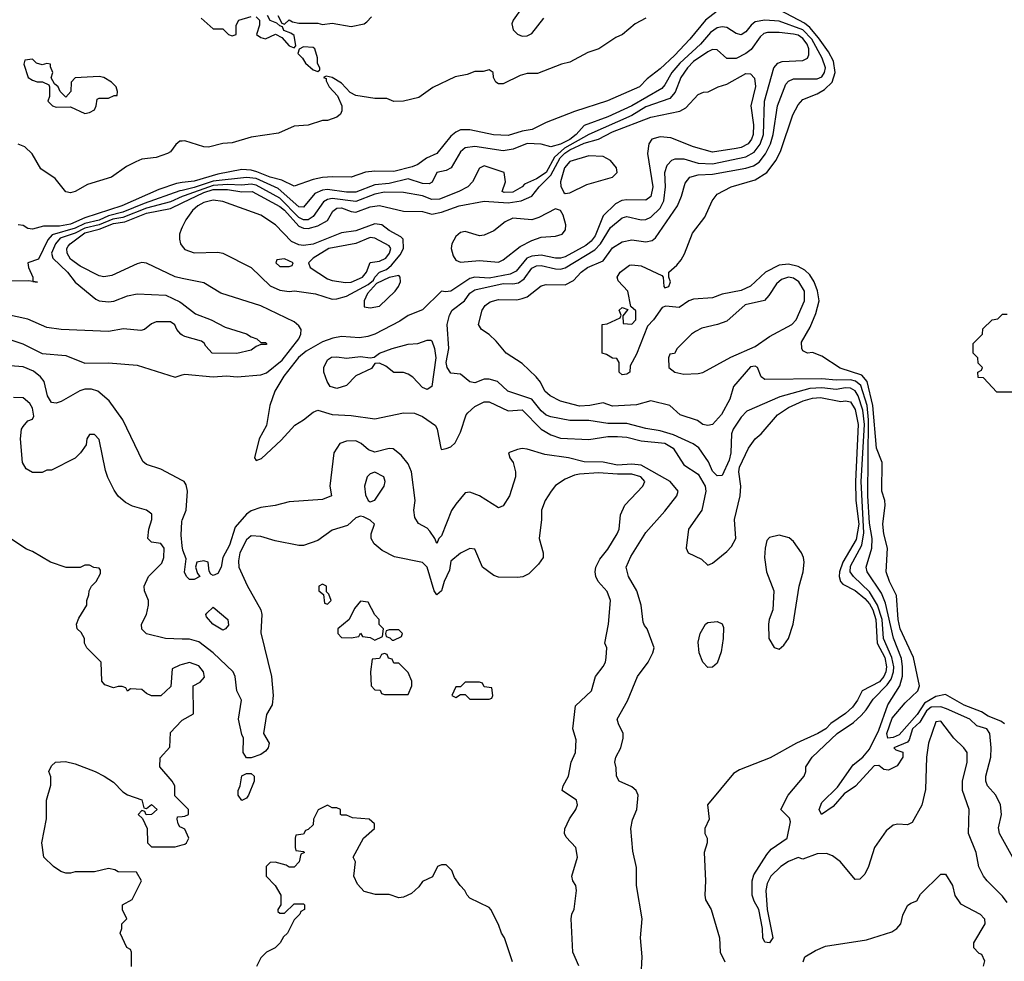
# Model space of a CAD drawing. Header units: inches. Extents: x 2348352 to 2479776, y 460422 to 613655.
# Tile 573 of 590: x 2439316 to 2443457, y 601552 to 605512. Entities that reach past the tile are written whole.
import ezdxf

# ---------------------------------------------------------------- set-up
doc = ezdxf.new("R2010")
doc.units = ezdxf.units.IN
doc.header["$MEASUREMENT"] = 0
doc.layers.add('C4630', color=7, linetype='Continuous')
doc.layers.add('C4640', color=7, linetype='Continuous')

msp = doc.modelspace()

# ---------------------------------------------------------------- linework, layer by layer
at = {"layer": 'C4630', "color": 4}
for points, elevation in [([(2439370, 605346), (2439338, 605342), (2439334, 605326), (2439352, 605270), (2439370, 605258), (2439390, 605251.3), (2439411.3, 605251.3), (2439438, 605238), (2439442, 605230), (2439442, 605190), (2439434, 605170), (2439454, 605150), (2439470, 605144.7), (2439530, 605146), (2439590, 605118), (2439610, 605122), (2439630, 605134), (2439638, 605150), (2439642, 605178), (2439650, 605182), (2439690, 605182), (2439714, 605194), (2439726, 605194), (2439728, 605210), (2439722, 605230), (2439702, 605250), (2439670, 605269), (2439650, 605273.2), (2439550, 605268), (2439532, 605250), (2439531.3, 605210), (2439510, 605186), (2439486, 605210), (2439478, 605230), (2439462, 605242), (2439448, 605268), (2439455.3, 605290), (2439446, 605314), (2439446, 605326), (2439430, 605328), (2439410, 605322), (2439386, 605330)], 36), ([(2439371.1, 604411.5), (2439371.1, 604411.1), (2439390.9, 604409.1)], 48)]:
    msp.add_lwpolyline(points, close=True, dxfattribs=dict(at, elevation=elevation))
for points, elevation in [([(2440000, 605001.9), (2439990, 605001.2), (2439972.7, 604987.3), (2439950, 604956), (2439938, 604950), (2439890, 604933.2), (2439830, 604925.2), (2439804.9, 604915.1), (2439764.9, 604895.1), (2439702, 604850), (2439601.4, 604818.6), (2439550, 604789.3), (2439530, 604784), (2439510, 604788.7), (2439464.7, 604844.7), (2439405.6, 604885.6), (2439368.4, 604948.4), (2439338, 604978), (2439310, 604988.7)], 36), ([(2440000, 604827), (2439976.1, 604823.9), (2439901.1, 604798.9), (2439745.5, 604730), (2439590, 604679.5), (2439530, 604652.2), (2439484.1, 604644.1), (2439416, 604644), (2439370, 604631.6), (2439350, 604634.5), (2439330, 604646.6), (2439310, 604649.2)], 44), ([(2440000, 604794.6), (2439990, 604792.2), (2439840, 604740), (2439750, 604702.6), (2439690, 604687.9), (2439650, 604669.9), (2439590, 604655.3), (2439550, 604635.7), (2439452.9, 604607.1), (2439434, 604586), (2439394.5, 604505.5), (2439350.7, 604489.3), (2439352.4, 604470), (2439371.1, 604428.9), (2439371.1, 604411.5)], 48), ([(2440000, 604768.1), (2439950, 604745.7), (2439850, 604720.4), (2439750, 604679.9), (2439707.1, 604672.9), (2439650, 604649.4), (2439590, 604636), (2439550, 604614.6), (2439486.9, 604593.1), (2439466.2, 604570), (2439449.2, 604530), (2439454.9, 604510), (2439517.1, 604450), (2439549, 604409), (2439636.7, 604336.7), (2439650.5, 604330.5), (2439690, 604325.5), (2439712.1, 604327.9), (2439770, 604350.7), (2439810, 604358.8), (2439930, 604354), (2439990, 604326), (2440000, 604318.4)], 52), ([(2440000, 604424.1), (2439970.2, 604430.2), (2439850, 604487.7), (2439830, 604490.5), (2439810, 604485.5), (2439704.2, 604435.8), (2439670, 604430.4), (2439650, 604434.4), (2439570, 604475.6), (2439530, 604505.3), (2439515.3, 604530), (2439514.4, 604550), (2439520.3, 604559.7), (2439528, 604570), (2439590, 604615.3), (2439650, 604630.8), (2439710, 604654.7), (2439758.2, 604661.8), (2439850, 604698.1), (2439950, 604717.7), (2440000, 604741.8)], 56), ([(2440000, 604640.4), (2439994.9, 604630), (2439988.4, 604610), (2439988.4, 604590), (2439992.7, 604570), (2440000, 604559.8)], 64), ([(2439371.1, 604411.5), (2439353.6, 604413.6), (2439252.9, 604412.9)], 48), ([(2440000, 604186), (2439994, 604190), (2439977.2, 604210), (2439969.2, 604229.2), (2439950, 604242), (2439890, 604241.2), (2439870, 604232.7), (2439841, 604210), (2439825.6, 604205.6), (2439752.3, 604212.3), (2439690, 604201.2), (2439490, 604209.2), (2439430, 604217.2), (2439350, 604253.2), (2439170, 604292.3)], 52), ([(2439230, 604181.7), (2439328.6, 604148.6), (2439410, 604108.3), (2439510, 604099.7), (2439590, 604068.3), (2439689.5, 604069.5), (2439810, 604059.5), (2439970, 604009), (2440000, 604018.2)], 56), ([(2440000, 603574.2), (2439910, 603621.2), (2439850, 603642), (2439833.6, 603653.6), (2439749.2, 603830), (2439692.7, 603910), (2439644, 603950), (2439618.3, 603958.3), (2439590, 603958.4), (2439568.5, 603951.5), (2439490, 603906), (2439470, 603899.3), (2439450, 603902.7), (2439432.3, 603930), (2439418.9, 603990), (2439403.5, 604010), (2439374.1, 604034.1), (2439330, 604052.9), (2439239.4, 604059.4)], 64), ([(2440000, 602907.5), (2439929.6, 602909.6), (2439849.4, 602929.4), (2439829.3, 602949.3), (2439829, 602970), (2439849.2, 603010), (2439857.2, 603050), (2439857.2, 603070), (2439841.2, 603110), (2439839.3, 603130), (2439857.2, 603170), (2439913.4, 603226.6), (2439922.7, 603250), (2439924, 603290), (2439910, 603308.7), (2439870, 603315.3), (2439855.3, 603330), (2439859.5, 603370), (2439872, 603410), (2439871.9, 603431.9), (2439850, 603449.2), (2439790, 603466), (2439761.5, 603481.5), (2439730, 603508.7), (2439712.9, 603532.9), (2439686.3, 603586.3), (2439676.5, 603616.5), (2439650, 603746), (2439630, 603768), (2439610, 603768), (2439598, 603750), (2439595.3, 603724.7), (2439571.3, 603690), (2439550, 603668.7), (2439450, 603618), (2439430, 603618), (2439410, 603608), (2439370, 603608), (2439343.1, 603623.1), (2439328, 603650), (2439319, 603750), (2439324, 603790), (2439330, 603802), (2439350, 603824.7), (2439370, 603832), (2439375.1, 603844.9), (2439370, 603878), (2439358.6, 603898.6), (2439330, 603922), (2439290, 603924)], 68), ([(2440000, 603299.1), (2439995.2, 603344.8), (2439998, 603402), (2440000, 603407.3)], 64), ([(2440000, 602800.7), (2439990, 602798), (2439958, 602782), (2439951.6, 602708.4), (2439910, 602668), (2439870, 602668), (2439850, 602678), (2439830, 602695.3), (2439782, 602698), (2439770, 602688.7), (2439762, 602702), (2439747.3, 602707.3), (2439730, 602708), (2439710, 602702), (2439674.6, 602714.6), (2439662, 602730), (2439658, 602810), (2439598, 602870), (2439588, 602890), (2439588, 602910), (2439574.6, 602934.6), (2439558, 602950), (2439555.3, 602970), (2439564.7, 602995.3), (2439598, 603050), (2439598, 603070), (2439607.3, 603092.7), (2439608, 603110), (2439618, 603130), (2439638, 603150), (2439656.4, 603183.6), (2439656.4, 603196.4), (2439650, 603206), (2439628.4, 603208.4), (2439610, 603218), (2439590, 603218), (2439570, 603208), (2439511.6, 603208.4), (2439446, 603230), (2439370, 603275.3), (2439344.7, 603284.7), (2439210, 603374)], 72), ([(2440000, 602216.4), (2439968.4, 602248.4), (2439968, 602290), (2439958, 602310), (2439906, 602370), (2439907.3, 602407.3), (2439947.3, 602452.7), (2439950, 602514), (2439996.4, 602563.6), (2440000, 602565.7)], 72), ([(2439786, 601530), (2439786, 601590), (2439782, 601602), (2439766, 601610), (2439738, 601670), (2439746, 601690), (2439746, 601710), (2439766, 601730), (2439748.4, 601768.4), (2439748, 601790), (2439788.4, 601811.6), (2439828, 601890), (2439807.3, 601927.3), (2439730, 601928), (2439716.4, 601936.4), (2439690, 601942), (2439630, 601928.7), (2439550, 601928.7), (2439530, 601922), (2439510, 601922), (2439489.1, 601929.1), (2439458, 601950), (2439418, 601990), (2439409, 602050), (2439428.4, 602151.6), (2439428.7, 602230), (2439447.3, 602292.7), (2439447.3, 602327.3), (2439438, 602350), (2439450, 602374), (2439466, 602390), (2439508.4, 602391.6), (2439550, 602382), (2439634, 602350), (2439670.9, 602330.9), (2439710, 602304.7), (2439750, 602264.7), (2439770, 602252), (2439830, 602231.3), (2439838, 602198), (2439850, 602194), (2439870, 602211.3), (2439894, 602190), (2439870, 602168.7), (2439847.3, 602167.3), (2439842, 602182), (2439830, 602186), (2439814, 602170), (2439832.7, 602152.7), (2439852, 602110), (2439854, 602050), (2439870, 602034), (2439970, 602034), (2440000, 602042)], 72), ([(2440000, 602113), (2439990, 602118), (2439982, 602130), (2439978, 602150), (2439980.4, 602159.6), (2440000, 602161.2)], 72)]:
    msp.add_lwpolyline(points, dxfattribs=dict(at, elevation=elevation))
at = {"layer": 'C4640', "color": 4}
for points, elevation in [([(2442250, 605548), (2442200.3, 605510), (2442134, 605430), (2442070, 605362.4), (2442010, 605305.1), (2441955.8, 605264.2), (2441922.8, 605230), (2441788.7, 605171.3), (2441650, 605126), (2441530, 605080.7), (2441471, 605050), (2441430, 605043.1), (2441370, 605024.7), (2441308.3, 605028.3), (2441210, 605049.7), (2441170, 605049.6), (2441150, 605039.6), (2441130, 605022), (2441070.3, 604949.7), (2441026.8, 604930), (2440990, 604903.7), (2440966.9, 604893.1), (2440890, 604873.3), (2440810, 604875.1), (2440770, 604871.5), (2440710, 604849.5), (2440631.7, 604851.7), (2440590, 604848.2), (2440550, 604840.5), (2440470, 604812.7), (2440418, 604838), (2440369.4, 604850), (2440312.8, 604872.8), (2440290, 604879.4), (2440250, 604882.2), (2440150, 604862.9), (2440050, 604833.6), (2440000, 604827)], 44), ([(2441430, 605564), (2441391.3, 605510), (2441385.4, 605494.6), (2441391.3, 605470), (2441410, 605451.3), (2441430, 605442.8), (2441450, 605444), (2441470, 605454), (2441520.7, 605519.3)], 36), ([(2443458, 602550), (2443442.6, 602562.6), (2443390, 602582.7), (2443361, 602601), (2443289.1, 602629.1), (2443210, 602674.5), (2443170, 602665.3), (2443122.3, 602637.7), (2443090.5, 602589.5), (2443015.3, 602504.7), (2442990, 602492.7), (2442967, 602490), (2442963.1, 602510), (2442985.3, 602574.7), (2443040.5, 602639.5), (2443093.6, 602690), (2443100.7, 602710), (2443075.1, 602830), (2443019.8, 602950), (2443010.9, 602990), (2443003.9, 603090), (2442974.3, 603150), (2442961.1, 603190), (2442966.6, 603290), (2442950.8, 603350), (2442946, 603390), (2442956.9, 603470), (2442955.1, 603490), (2442942, 603530), (2442943.6, 603650), (2442919.8, 603710), (2442904.3, 603890), (2442880.7, 603990), (2442857.7, 604017.7), (2442767.2, 604047.2), (2442690, 604097.2), (2442650, 604112), (2442630, 604109.2), (2442610, 604119), (2442605.1, 604130), (2442603.9, 604156.1), (2442641, 604219), (2442664, 604276), (2442678, 604330), (2442672.1, 604372.1), (2442658, 604410), (2442639.6, 604439.6), (2442618.8, 604458.8), (2442590, 604474.7), (2442550, 604483.5), (2442510, 604479.7), (2442453.4, 604450), (2442390, 604392.3), (2442350, 604374), (2442270, 604358), (2442230, 604342), (2442150, 604337.2), (2442130.6, 604329.4), (2442090, 604302), (2442033, 604307), (2442018, 604302), (2441982, 604250), (2441956.7, 604223.3), (2441910, 604106), (2441883.6, 604056.4), (2441882, 604030), (2441870, 604022), (2441850, 604018), (2441838, 604030), (2441838, 604070), (2441828, 604088), (2441810, 604088.7), (2441784.7, 604104.7), (2441766, 604110), (2441766, 604230), (2441787.3, 604232.7), (2441842, 604258), (2441846, 604270), (2441838, 604290), (2441850, 604302), (2441874, 604294), (2441852.7, 604267.3), (2441854, 604234), (2441890, 604232), (2441908, 604250), (2441907.3, 604287.3), (2441886, 604306), (2441874, 604370), (2441833.6, 604413.6), (2441829, 604430), (2441842, 604450), (2441880.7, 604479.3), (2441890, 604482), (2441930, 604477.1), (2442016.9, 604436.9), (2442022, 604430), (2442024.7, 604390), (2442030, 604384.7), (2442046, 604390), (2442054, 604410), (2442046, 604430), (2442046, 604450), (2442080.4, 604479.6), (2442098, 604502), (2442112.5, 604527.5), (2442145.6, 604614.4), (2442197.5, 604682.5), (2442229.2, 604750), (2442250, 604778), (2442308.7, 604810), (2442410, 604839.5), (2442458.4, 604870), (2442497.8, 604922.2), (2442518, 604962), (2442568.2, 605111.8), (2442590, 605154.8), (2442610, 605177.3), (2442670, 605201.3), (2442701, 605219), (2442732.8, 605250), (2442745.6, 605290), (2442738.3, 605338.3), (2442717.3, 605377.3), (2442676.2, 605436.2), (2442639.5, 605479.5), (2442617.4, 605497.4), (2442512.6, 605552.6)], 44), ([(2441950, 605519), (2441904.9, 605495.1), (2441851.3, 605450), (2441823, 605437), (2441751.3, 605390), (2441705.8, 605374.2), (2441630, 605333.2), (2441594.4, 605325.6), (2441493.4, 605286.6), (2441450, 605286.6), (2441421.6, 605278.4), (2441350, 605242), (2441330, 605242), (2441318, 605250), (2441308.7, 605270), (2441308, 605290), (2441290, 605302), (2441265.4, 605294.6), (2441230, 605294), (2441198.5, 605281.5), (2441148.3, 605271.7), (2441053.4, 605226.6), (2440995.2, 605184.8), (2440930, 605169.2), (2440890, 605169), (2440860.4, 605180.4), (2440810, 605181.2), (2440730, 605194), (2440705.6, 605205.6), (2440670, 605245.2), (2440630, 605268.7), (2440604.7, 605275.3), (2440594, 605270), (2440604.7, 605264.7), (2440604.7, 605255.3), (2440617.3, 605230), (2440652.7, 605192.7), (2440670.8, 605150), (2440670.9, 605129.1), (2440665.4, 605114.6), (2440650, 605102), (2440610, 605089), (2440590, 605089), (2440530, 605069), (2440470, 605065.2), (2440405.2, 605034.8), (2440290, 605018), (2440210, 604994.5), (2440170, 604992.3), (2440110, 604976), (2440090, 604977.2), (2440010, 605002.7), (2440000, 605001.9)], 36), ([(2443514, 601950), (2443437.2, 602090), (2443433.6, 602113.6), (2443445.2, 602170), (2443441.2, 602210), (2443421.2, 602250), (2443386, 602290), (2443379.5, 602310), (2443379.5, 602330), (2443400.7, 602410), (2443401.6, 602450), (2443396.9, 602510), (2443384, 602530), (2443342.4, 602542.4), (2443312.3, 602570), (2443214.2, 602614.2), (2443190, 602621.8), (2443150, 602621.2), (2443130, 602605.4), (2443101.8, 602558.2), (2443070.5, 602530), (2443057.3, 602482.7), (2443050, 602473.2), (2442992, 602450), (2443001, 602441), (2443031.1, 602431.1), (2443031, 602410), (2443006.4, 602373.6), (2442970, 602355.3), (2442950, 602358), (2442930, 602375.3), (2442910, 602374), (2442831.5, 602288.5), (2442784.4, 602255.6), (2442737, 602203), (2442689, 602170), (2442678.7, 602190), (2442690, 602219.3), (2442756.1, 602283.9), (2442821.1, 602378.9), (2442862.9, 602410), (2442890, 602444), (2442930, 602524), (2442967.6, 602630), (2443018, 602710), (2443028.8, 602751.2), (2443029.8, 602790), (2443024.8, 602824.8), (2442991.5, 602911.5), (2442958, 603058), (2442940.6, 603100.6), (2442880.9, 603190), (2442877, 603210), (2442900.5, 603290), (2442902.2, 603330), (2442890, 603395.3), (2442883.4, 603510), (2442886.3, 603830), (2442880.2, 603890), (2442853.6, 603973.6), (2442831.7, 603991.7), (2442810, 603997), (2442750, 603996.4), (2442690, 604002), (2442450, 603999), (2442435.3, 604010), (2442419, 604050), (2442410, 604054.5), (2442390, 604051.8), (2442318.7, 603970), (2442303.4, 603916.6), (2442268.5, 603851.5), (2442230, 603809.2), (2442210, 603805.2), (2442190, 603809.3), (2442167.2, 603827.2), (2442094, 603850), (2442050, 603889.2), (2441970, 603909.2), (2441910, 603892.3), (2441810, 603886.6), (2441770, 603901.2), (2441714, 603890), (2441670, 603887.3), (2441590, 603907.8), (2441546.6, 603930), (2441524.5, 603950), (2441507.2, 603987.2), (2441489, 604010), (2441430, 604066), (2441362, 604110), (2441320.2, 604160.2), (2441290, 604188.7), (2441258, 604210), (2441246, 604230), (2441261.2, 604290), (2441274, 604310), (2441294.5, 604325.5), (2441330, 604334.9), (2441406.3, 604333.7), (2441430, 604339.1), (2441450, 604347.3), (2441510, 604392.7), (2441530, 604398.4), (2441610, 604397.1), (2441644.7, 604415.3), (2441677, 604450), (2441703.7, 604470), (2441770, 604498), (2441810, 604553.4), (2441850, 604578.8), (2441890, 604586), (2441950, 604578), (2441976.6, 604583.4), (2441990, 604594.8), (2442082.9, 604730), (2442099.5, 604770), (2442114.8, 604825.2), (2442135.3, 604850), (2442170, 604859.5), (2442230, 604862.4), (2442370, 604887.6), (2442401.8, 604898.2), (2442426.1, 604913.9), (2442452.3, 604947.7), (2442473.3, 604990), (2442485.3, 605030), (2442503, 605150), (2442538.9, 605241.1), (2442550, 605253.4), (2442570, 605263.8), (2442670, 605264.2), (2442690, 605272.4), (2442701.7, 605290), (2442705.1, 605310), (2442690.8, 605350), (2442648.4, 605430), (2442610, 605469.8), (2442510, 605506.2), (2442450, 605511), (2442410, 605503.5), (2442392.4, 605490), (2442370, 605462), (2442350, 605449.5), (2442330, 605454.5), (2442290, 605479.6), (2442270, 605482.4), (2442250, 605478), (2442221.3, 605458.7), (2442178.9, 605410), (2442092.6, 605330), (2442059, 605290), (2442030, 605238), (2442016.9, 605223.1), (2441890, 605149.8), (2441790, 605104.2), (2441690, 605066.9), (2441656.5, 605030), (2441630, 605008.4), (2441590, 604989), (2441550, 604978.4), (2441509.2, 604989.2), (2441450, 604991.2), (2441391.5, 604968.5), (2441350, 604961.3), (2441230, 604979.7), (2441190, 604974), (2441170, 604956), (2441130.4, 604889.6), (2441110, 604878.4), (2441070, 604869.3), (2441050.4, 604829.6), (2441038.3, 604821.7), (2441010, 604823.9), (2440950, 604843.5), (2440870, 604822.9), (2440810, 604818.2), (2440730, 604787), (2440690, 604787.1), (2440610, 604797.6), (2440590, 604795.6), (2440558, 604782), (2440510, 604723.6), (2440490, 604725.7), (2440402.5, 604802.5), (2440310, 604843.9), (2440270, 604849.1), (2440130, 604833.2), (2440050, 604806.1), (2440000, 604794.6)], 48), ([(2440079.6, 605519.6), (2440130, 605474), (2440170, 605474), (2440194, 605450), (2440210, 605444.7), (2440226, 605450), (2440226, 605490), (2440238, 605510), (2440290, 605526)], 36), ([(2440310, 605524.7), (2440324.7, 605510), (2440324.7, 605490), (2440312, 605450), (2440330, 605438), (2440350, 605432), (2440392, 605452), (2440418, 605438), (2440450, 605402), (2440470, 605394), (2440478, 605402), (2440470, 605446), (2440456.4, 605456.4), (2440427.3, 605467.3), (2440422, 605482), (2440410, 605486), (2440398, 605498), (2440368.9, 605508.9), (2440358, 605530)], 36), ([(2440402, 605530), (2440418, 605498), (2440430, 605494), (2440450, 605511.3), (2440463.6, 605503.6), (2440490, 605498), (2440570, 605498), (2440590, 605492), (2440630, 605498), (2440710, 605484), (2440765.2, 605494.8), (2440776.5, 605503.5), (2440795.1, 605524.9)], 36), ([(2443470, 601799), (2443450, 601825.2), (2443385.2, 601890), (2443369.2, 601910), (2443349.5, 601949.5), (2443339.3, 602010), (2443306.6, 602090), (2443309.2, 602190), (2443280.9, 602270), (2443282, 602310), (2443300.7, 602390), (2443300.9, 602430), (2443286.6, 602450), (2443244.5, 602490), (2443190, 602561.2), (2443170, 602559), (2443138.9, 602470), (2443130.3, 602410), (2443125.8, 602274.2), (2443110, 602208.7), (2443070, 602135.3), (2443050, 602125.2), (2443010, 602129), (2442990, 602124), (2442959.8, 602100.2), (2442911, 602030), (2442886, 601950), (2442870, 601918), (2442850, 601898), (2442830, 601895.3), (2442769, 601970), (2442734.8, 601994.8), (2442710, 602005.2), (2442670, 602004), (2442610, 601982), (2442590, 601988.7), (2442550, 601971.6), (2442517.1, 601950), (2442475.3, 601910), (2442460.6, 601879.4), (2442454.7, 601850), (2442460.5, 601770), (2442484.4, 601650), (2442470, 601629.6), (2442450, 601632), (2442442, 601650), (2442439.7, 601690), (2442424.7, 601770), (2442404.8, 601804.8), (2442396.4, 601830), (2442396.8, 601890), (2442404.5, 601915.5), (2442458.3, 602001.7), (2442477.1, 602022.9), (2442544, 602070), (2442558, 602138), (2442553.6, 602153.6), (2442518, 602190), (2442548, 602250), (2442615.3, 602330), (2442622, 602350), (2442622, 602370), (2442649, 602410), (2442754, 602510), (2442823.1, 602556.9), (2442854.7, 602585.3), (2442876.9, 602610), (2442906, 602654), (2442964.8, 602715.2), (2442980.9, 602739.1), (2442991.6, 602770), (2442993.2, 602790), (2442984.5, 602830), (2442949.1, 602910), (2442943, 602990), (2442924.3, 603050), (2442890, 603106), (2442823, 603170), (2442808.5, 603190), (2442810, 603213.4), (2442857.6, 603302.4), (2442866.1, 603353.9), (2442855.9, 603570), (2442868.7, 603810), (2442862.2, 603870), (2442842.6, 603930), (2442830, 603950.9), (2442810, 603962.8), (2442790, 603964.1), (2442750, 603956.5), (2442690, 603963.7), (2442639.3, 603960.7), (2442513.6, 603926.4), (2442374.6, 603865.4), (2442350, 603841.2), (2442316.4, 603790), (2442310.4, 603770), (2442306.7, 603690), (2442300, 603660), (2442270, 603595.3), (2442250, 603593.2), (2442230, 603614), (2442212.7, 603652.7), (2442172.2, 603712.2), (2442148.4, 603728.5), (2442065.9, 603765.9), (2442010, 603783.5), (2441950, 603793), (2441870, 603814), (2441790, 603813.5), (2441710, 603827.2), (2441630, 603826), (2441550, 603841.6), (2441530, 603849.6), (2441510, 603867), (2441470, 603915.8), (2441369.8, 603949.8), (2441325.2, 603990), (2441290, 604000.5), (2441270, 604000.7), (2441230, 603984.5), (2441210, 603989.4), (2441170, 604021.6), (2441130, 604026), (2441113.3, 604050), (2441109.5, 604070), (2441120.5, 604130), (2441113.7, 604230), (2441123.1, 604270), (2441135.1, 604290), (2441187, 604330), (2441210, 604361.6), (2441230, 604376.5), (2441350, 604403.2), (2441390, 604402), (2441413.7, 604406.3), (2441437.4, 604422.6), (2441470, 604468), (2441490, 604477), (2441510, 604478), (2441570, 604464.9), (2441590, 604463.6), (2441610, 604468.9), (2441735.6, 604544.4), (2441758.5, 604570), (2441801.5, 604638.5), (2441850, 604678.7), (2441870, 604684.9), (2441930, 604670.4), (2441950, 604672.4), (2441970, 604682.4), (2442010, 604720.4), (2442025.4, 604750), (2442032.8, 604810), (2442029.7, 604870.3), (2442039.7, 604900.3), (2442058.6, 604921.4), (2442072.8, 604927.2), (2442110, 604927.2), (2442169.2, 604909.2), (2442230, 604905.8), (2442370, 604935.5), (2442404.7, 604955.3), (2442430.5, 604989.5), (2442444.1, 605030), (2442448.6, 605170), (2442487.3, 605310), (2442505.2, 605330), (2442522.7, 605337.3), (2442610, 605340.4), (2442629.6, 605350.3), (2442635.3, 605364.7), (2442635.3, 605390), (2442628.3, 605410), (2442610, 605434), (2442590, 605446.9), (2442570, 605451.8), (2442510, 605459.1), (2442461.4, 605458.6), (2442445.5, 605454.5), (2442430, 605440.9), (2442392.5, 605387.5), (2442370, 605369.6), (2442330, 605349.6), (2442289.6, 605349.6), (2442250, 605385.2), (2442230, 605386.6), (2442210, 605377.6), (2442150, 605336.9), (2442124.6, 605310), (2442096.5, 605270), (2442072.3, 605207.7), (2442050, 605181.3), (2441950, 605145.3), (2441890.8, 605109.2), (2441710, 605029.8), (2441608.1, 604971.9), (2441566, 604934), (2441530, 604869.8), (2441490, 604842.7), (2441439.6, 604820.4), (2441430, 604809), (2441390, 604786.6), (2441354.4, 604785.6), (2441345.2, 604790), (2441359, 604830), (2441354, 604870), (2441270, 604897.2), (2441250, 604888), (2441220.7, 604830), (2441200.7, 604810), (2441162.8, 604790), (2441082, 604758), (2441050, 604756.4), (2441010, 604771.2), (2440930, 604785.1), (2440850, 604786.4), (2440810, 604778.8), (2440730, 604747.6), (2440630, 604759.8), (2440610, 604756.1), (2440593.9, 604746.1), (2440550, 604684), (2440530, 604671.1), (2440510, 604670.8), (2440490, 604680.8), (2440410, 604762), (2440310, 604815.8), (2440290, 604821.3), (2440250, 604816.5), (2440190, 604819.9), (2440130, 604814.8), (2440008.3, 604771.7), (2440000, 604768.1)], 52), ([(2440000, 604741.8), (2440090, 604785.2), (2440130, 604797.6), (2440190, 604797.7), (2440250, 604788.4), (2440294, 604790), (2440410, 604727.1), (2440430, 604711.5), (2440490, 604644), (2440510, 604635.7), (2440530, 604634.2), (2440570, 604645.8), (2440610, 604668.5), (2440633.4, 604706.6), (2440650, 604719.1), (2440670, 604720.9), (2440710, 604705.3), (2440730, 604702.4), (2440790, 604725.3), (2440830, 604731.2), (2440930, 604707.1), (2441010, 604706.3), (2441050, 604694), (2441090, 604703), (2441164.7, 604730), (2441270.3, 604749.7), (2441370, 604741.8), (2441424.9, 604750), (2441470.3, 604770), (2441501.6, 604810), (2441550, 604859.1), (2441588.8, 604931.2), (2441608.6, 604951.4), (2441630, 604964.7), (2441690, 604993.3), (2441750.1, 605009.9), (2441810, 605040.7), (2441970, 605103), (2442092.7, 605127.3), (2442118.4, 605141.6), (2442170, 605198), (2442192.7, 605207.3), (2442211.6, 605208.4), (2442254, 605230), (2442290, 605241.2), (2442370, 605286), (2442390, 605285.2), (2442407, 605267), (2442411.3, 605231.3), (2442391.3, 605150), (2442402, 605070), (2442401.1, 605030), (2442394.7, 605010), (2442379.6, 604990), (2442350, 604974.9), (2442330, 604970.3), (2442230, 604955.8), (2442150, 604978.4), (2442055.3, 605015.3), (2442010, 605019.3), (2441975.3, 605010), (2441962.7, 604990), (2441957, 604950), (2441979.7, 604810), (2441970.8, 604769.2), (2441950, 604752.7), (2441870, 604754.3), (2441848.7, 604751.3), (2441822.2, 604737.8), (2441770, 604687.7), (2441736, 604604), (2441719.1, 604580.9), (2441697.4, 604562.6), (2441610, 604515.5), (2441590, 604509.2), (2441570, 604509.2), (2441510, 604522), (2441470, 604518.4), (2441449.7, 604510), (2441404.8, 604455.2), (2441378.4, 604441.6), (2441290, 604425.8), (2441230, 604429.1), (2441210, 604423.2), (2441130, 604370.5), (2441107.1, 604367.1), (2441090, 604371.3), (2441010, 604292.7), (2440950, 604268), (2440915.1, 604244.9), (2440810, 604190.4), (2440780.7, 604179.3), (2440745.6, 604174.4), (2440670, 604179.3), (2440633.2, 604173.2), (2440590, 604158), (2440521.3, 604118.7), (2440488.8, 604091.2), (2440426.3, 604013.7), (2440389.7, 603950), (2440367.8, 603890), (2440354.5, 603805.5), (2440322.7, 603750), (2440304, 603670), (2440310, 603658), (2440333.7, 603666.3), (2440415.9, 603744.1), (2440472.7, 603807.3), (2440510, 603829.6), (2440550, 603862), (2440570, 603869.5), (2440630, 603852), (2440710, 603848), (2440810, 603834), (2440930, 603858.4), (2440976.9, 603856.9), (2441010, 603843.7), (2441065.1, 603805.1), (2441072.3, 603790), (2441087.3, 603710), (2441090, 603705.2), (2441110, 603708.7), (2441130, 603715.3), (2441147.1, 603732.9), (2441170, 603778), (2441194, 603850), (2441200.9, 603859.1), (2441230, 603885.1), (2441270, 603905.1), (2441290, 603905.1), (2441370, 603867.3), (2441430, 603871.5), (2441510, 603789.7), (2441550, 603765.7), (2441590, 603752.8), (2441710, 603746.3), (2441790, 603759.6), (2441830, 603759.7), (2441870, 603756.3), (2441930, 603741.3), (2442030, 603731.9), (2442064.2, 603710), (2442110, 603640.7), (2442170, 603601.3), (2442199.7, 603550), (2442202, 603530), (2442185.1, 603450), (2442129.3, 603370), (2442119, 603290), (2442128, 603270), (2442183.1, 603243.1), (2442210, 603218), (2442230, 603226), (2442290, 603276), (2442310, 603296), (2442328.2, 603330), (2442322.4, 603410), (2442346, 603510), (2442349, 603550), (2442340.4, 603610), (2442343.1, 603630), (2442381.6, 603710), (2442410, 603749.4), (2442434, 603770), (2442504, 603850), (2442550, 603881.6), (2442610.8, 603910), (2442650, 603921.1), (2442683.8, 603923.8), (2442770, 603906.6), (2442790, 603909.2), (2442810, 603905.2), (2442830, 603873.2), (2442842.4, 603810), (2442831.1, 603570), (2442833.5, 603490), (2442846.1, 603390), (2442834.2, 603325.8), (2442777.7, 603230), (2442763.8, 603190), (2442763.1, 603170), (2442768.7, 603148.7), (2442778, 603138), (2442830, 603111.2), (2442870, 603077.7), (2442890, 603056), (2442904.8, 603030), (2442917.2, 602990), (2442922.9, 602890), (2442954.3, 602830), (2442961.8, 602790), (2442959, 602770), (2442950.4, 602749.6), (2442932.1, 602727.9), (2442859.6, 602690), (2442839.7, 602650), (2442818.8, 602621.2), (2442790, 602594.6), (2442727.3, 602552.7), (2442706.6, 602530), (2442672.7, 602510), (2442582.7, 602470), (2442472.5, 602407.5), (2442343.2, 602356.8), (2442318, 602342), (2442208.7, 602210), (2442215.3, 602150), (2442198, 602110), (2442198, 602090), (2442208, 602070), (2442208, 602050), (2442195.3, 602010), (2442201.2, 601890), (2442197.2, 601830), (2442201.2, 601810), (2442224, 601770), (2442259, 601650), (2442262, 601590), (2442281.2, 601550)], 56), ([(2440000, 604559.8), (2440010, 604546), (2440050, 604532.2), (2440150, 604534), (2440171, 604530), (2440290, 604470.4), (2440370, 604393.4), (2440410, 604375.3), (2440450, 604368.8), (2440472.3, 604372.3), (2440559.9, 604359.9), (2440630, 604337.1), (2440650, 604338), (2440690, 604349), (2440781.3, 604398.7), (2440803.8, 604416.2), (2440809.7, 604430), (2440829.6, 604450), (2440858.3, 604461.7), (2440879.5, 604480.5), (2440916.4, 604523.6), (2440929.8, 604550), (2440929.6, 604590), (2440919.6, 604599.6), (2440870, 604625.1), (2440839.5, 604650), (2440810, 604654.4), (2440730, 604624.2), (2440670, 604616), (2440550, 604568.7), (2440510, 604562.2), (2440490, 604565.4), (2440459.8, 604579.8), (2440391.5, 604650), (2440330, 604690.9), (2440170, 604747.2), (2440130, 604753.7), (2440090, 604743.2), (2440065.5, 604730), (2440042.4, 604710), (2440014.6, 604670), (2440000, 604640.4)], 64), ([(2440000, 604018.2), (2440010, 604021.2), (2440130, 604009.6), (2440185.8, 604014.2), (2440230.3, 604009.7), (2440330, 604018), (2440353.5, 604026.5), (2440419.4, 604080.6), (2440490.2, 604169.8), (2440498.9, 604190), (2440499.5, 604210), (2440490, 604224.9), (2440470, 604241.6), (2440330, 604308.4), (2440162.4, 604362.4), (2440090, 604405.5), (2440000, 604424.1)], 56), ([(2440000, 604318.4), (2440055.9, 604275.9), (2440122, 604250), (2440179.8, 604219.8), (2440270, 604191.3), (2440290, 604178), (2440314, 604170), (2440330, 604154), (2440350, 604154), (2440354, 604150), (2440354, 604146), (2440330, 604146), (2440310, 604138), (2440290, 604122), (2440230, 604108.7), (2440126, 604110), (2440099, 604139), (2440092.3, 604152.3), (2440080.2, 604160.2), (2440010, 604179.3), (2440000, 604186)], 52), ([(2443530, 603946), (2443426, 603946), (2443370, 604006), (2443347.3, 604007.3), (2443346, 604030), (2443362, 604038), (2443366, 604050), (2443347.3, 604067.3), (2443346, 604090), (2443326, 604110), (2443326, 604150), (2443366, 604190), (2443367.3, 604212.7), (2443406, 604250), (2443430, 604254), (2443450, 604274), (2443470, 604274)], 36), ([(2441929.7, 601490), (2441934.3, 601570), (2441926.9, 601650), (2441934.3, 601730), (2441911, 601870), (2441910, 601946), (2441894.9, 602014.9), (2441886, 602110), (2441893.3, 602146.7), (2441912, 602190), (2441917.2, 602250), (2441909, 602270), (2441890, 602285.2), (2441837.2, 602310), (2441826.6, 602330), (2441825.2, 602365.2), (2441819, 602390), (2441824, 602410), (2441844, 602450), (2441854, 602490), (2441854, 602510), (2441834, 602550), (2441829, 602570), (2441872.9, 602647.1), (2441914, 602750), (2441959, 602810), (2441979, 602850), (2441984, 602870), (2441955.3, 602950), (2441943.7, 602963.7), (2441938.6, 602978.6), (2441929.3, 603050), (2441912.3, 603110), (2441876, 603170), (2441866.6, 603210), (2441886, 603254), (2441950, 603356), (2442030, 603444.7), (2442079.3, 603510), (2442086, 603530), (2442051.6, 603570), (2441930, 603639.3), (2441890, 603642.9), (2441830, 603639.4), (2441770, 603650.7), (2441690, 603653.3), (2441624, 603670), (2441524.1, 603684.1), (2441450, 603706), (2441430, 603709.2), (2441410, 603705.2), (2441372, 603690), (2441378, 603670), (2441391, 603650), (2441401, 603610), (2441401, 603590), (2441376, 603510), (2441350, 603468), (2441330, 603459), (2441250, 603509.5), (2441210, 603525.2), (2441190, 603522), (2441150, 603475.3), (2441132.5, 603447.5), (2441090, 603341.2), (2441078.8, 603330), (2441070, 603308.7), (2441062.7, 603330), (2441040.8, 603360.8), (2441030, 603373.2), (2440993.6, 603393.6), (2440978, 603418), (2440974, 603450), (2440979, 603490), (2440963.7, 603610), (2440950, 603644), (2440920.7, 603680.7), (2440887, 603707), (2440870, 603709.5), (2440810, 603694), (2440783, 603703), (2440751.6, 603730), (2440730, 603741.1), (2440690, 603739.7), (2440662.8, 603730), (2440637.3, 603690), (2440620.7, 603550), (2440626.8, 603510), (2440590, 603494), (2440450, 603484.5), (2440390, 603469.4), (2440330, 603461.2), (2440290, 603446), (2440270, 603432.3), (2440222.2, 603377.8), (2440198.3, 603301.7), (2440170.3, 603250), (2440163.8, 603210), (2440150, 603182.7), (2440130, 603174), (2440120.2, 603180.2), (2440112.9, 603192.9), (2440109, 603230), (2440090, 603235.8), (2440067.8, 603232.2), (2440061, 603230), (2440056, 603210), (2440063.6, 603183.6), (2440074, 603170), (2440050, 603158), (2440030, 603158), (2440018, 603170), (2440008.9, 603188.9), (2440015.5, 603244.5), (2440001.8, 603281.8), (2440000, 603299.1)], 64), ([(2441667.3, 601532.7), (2441642, 601590), (2441635.3, 601730), (2441638, 601750), (2441648.4, 601771.6), (2441658, 601850), (2441655.3, 601870), (2441642, 601890), (2441638, 601910), (2441662, 601990), (2441655.3, 602030), (2441614.6, 602074.6), (2441608, 602090), (2441608.4, 602108.4), (2441629.1, 602150.9), (2441655.3, 602190), (2441662, 602210), (2441658, 602230), (2441598, 602270), (2441602, 602290), (2441624, 602330), (2441635.3, 602390), (2441654, 602430), (2441656.4, 602483.6), (2441642, 602530), (2441653.6, 602626.4), (2441721.2, 602690), (2441737.2, 602750), (2441770, 602791.3), (2441779.3, 602810), (2441782.7, 602830), (2441785.2, 602870), (2441777.2, 602890), (2441792.7, 602970), (2441800.9, 603070), (2441787.2, 603107.2), (2441749, 603150), (2441739, 603170), (2441736, 603190), (2441739.3, 603210), (2441756.6, 603243.4), (2441790, 603286), (2441829.4, 603350), (2441838, 603370), (2441842.7, 603430), (2441861.2, 603470), (2441937.2, 603550), (2441945.2, 603570), (2441929.2, 603590), (2441890, 603601.3), (2441830, 603600.5), (2441750, 603606.6), (2441670, 603601.2), (2441650, 603597.2), (2441610, 603579.3), (2441570, 603553.2), (2441550.8, 603530), (2441526.8, 603490), (2441510.8, 603450), (2441510.8, 603410), (2441501, 603330), (2441518, 603270), (2441518, 603250), (2441498, 603222), (2441458, 603182), (2441431.6, 603168.4), (2441410, 603166), (2441330, 603168), (2441310, 603175.3), (2441262, 603210), (2441230, 603286), (2441210, 603288), (2441170, 603268), (2441130, 603235.3), (2441123.1, 603196.9), (2441102, 603150), (2441090.6, 603110), (2441070, 603093.2), (2441059.5, 603110), (2441029.2, 603210), (2441010, 603229.2), (2440892.9, 603252.9), (2440840.1, 603280.1), (2440807.5, 603307.5), (2440794, 603330), (2440794, 603350), (2440808, 603390), (2440790, 603408), (2440762, 603422), (2440750, 603424), (2440730, 603417.2), (2440695.3, 603384.7), (2440630, 603365.2), (2440570, 603321.2), (2440510, 603301.2), (2440490, 603301.2), (2440390, 603320.9), (2440330, 603338), (2440290, 603341.2), (2440270, 603325.2), (2440242.4, 603270), (2440235.9, 603235.9), (2440238, 603210), (2440272.5, 603132.5), (2440330.8, 603030), (2440334, 603010), (2440330, 602934), (2440374.9, 602750), (2440382.8, 602670), (2440378, 602630), (2440354, 602590), (2440341, 602510), (2440364.7, 602470), (2440361, 602450), (2440350, 602435.3), (2440330, 602422), (2440290, 602408), (2440270, 602408), (2440255.3, 602430), (2440258, 602490), (2440250, 602506), (2440236.2, 602570), (2440249.4, 602650), (2440229.6, 602690), (2440222.4, 602750), (2440213.6, 602770), (2440130, 602849.6), (2440070, 602895.1), (2440030, 602906.6), (2440000, 602907.5)], 68), ([(2440000, 603407.3), (2440016.2, 603450), (2440021.2, 603530), (2440016.5, 603556.5), (2440008, 603570), (2440000, 603574.2)], 64), ([(2440000, 602565.7), (2440047.3, 602592.7), (2440046, 602710), (2440074.6, 602725.4), (2440093.6, 602746.4), (2440088.7, 602770), (2440070, 602794), (2440030, 602808.7), (2440000, 602800.7)], 72), ([(2440000, 602161.2), (2440010, 602162), (2440026, 602170), (2440026, 602190), (2440000, 602216.4)], 72), ([(2441388.7, 601550), (2441355.3, 601650), (2441342, 601670), (2441330, 601706), (2441298, 601770), (2441290, 601778), (2441210, 601818), (2441198, 601830), (2441188, 601850), (2441168, 601870), (2441144.7, 601904.7), (2441133.6, 601933.6), (2441110, 601958), (2441090, 601958), (2441074, 601950), (2441052.7, 601907.3), (2441010, 601888), (2440994.8, 601865.2), (2440963.5, 601836.5), (2440930, 601822), (2440910, 601819), (2440870, 601832.7), (2440813.2, 601833.2), (2440765.2, 601845.2), (2440736.5, 601876.5), (2440722, 601910), (2440728, 601970), (2440718, 601990), (2440762, 602070), (2440809, 602110), (2440808.7, 602130), (2440786, 602150), (2440715.3, 602155.3), (2440690, 602166), (2440670, 602166), (2440666, 602170), (2440666, 602190), (2440650, 602198), (2440630, 602198), (2440610, 602208), (2440571.6, 602188.4), (2440551.3, 602150), (2440550, 602126), (2440530, 602106), (2440518, 602102), (2440510, 602086), (2440478, 602082), (2440474, 602070), (2440474, 602030), (2440478, 602018), (2440510, 602014), (2440514, 602010), (2440498, 602002), (2440492, 601970), (2440470, 601948), (2440450, 601948), (2440436.4, 601956.4), (2440390, 601968.7), (2440370, 601968), (2440352, 601950), (2440352, 601910), (2440391.1, 601871.1), (2440414, 601830), (2440414, 601790), (2440402, 601770), (2440402, 601762), (2440410, 601754), (2440430, 601754), (2440470, 601794), (2440510, 601794), (2440514, 601790), (2440514, 601770), (2440498, 601762), (2440494, 601750), (2440470, 601726), (2440442, 601670), (2440425.4, 601654.6), (2440411.1, 601628.9), (2440390, 601608), (2440354, 601590), (2440330, 601566), (2440312, 601530)], 72), ([(2440000, 602042), (2440010, 602044.7), (2440018, 602050), (2440028, 602070), (2440010, 602108), (2440000, 602113)], 72), ([(2442612, 601550), (2442618, 601570), (2442662.8, 601597.2), (2442705.1, 601614.9), (2442877.5, 601642.5), (2442984.5, 601675.5), (2443004.7, 601690), (2443022, 601710), (2443030, 601746), (2443050, 601786), (2443063.6, 601796.4), (2443090, 601806), (2443105.4, 601834.6), (2443190, 601918), (2443210, 601918), (2443239, 601870), (2443249.2, 601829.2), (2443273.2, 601793.2), (2443355.3, 601750), (2443374, 601730), (2443375.3, 601710), (2443328, 601630), (2443328, 601610), (2443350, 601586), (2443362, 601582), (2443374, 601554), (2443368.7, 601531.3)], 56)]:
    msp.add_lwpolyline(points, dxfattribs=dict(at, elevation=elevation))
for points, elevation in [([(2440510, 605398), (2440491.3, 605388.7), (2440486, 605370), (2440506, 605350), (2440518, 605330), (2440550, 605301), (2440570, 605294), (2440578, 605302), (2440578, 605310), (2440568.7, 605328.7), (2440568.4, 605351.6), (2440558, 605390), (2440550, 605395.3)], 36), ([(2441710, 604939.8), (2441630, 604915.8), (2441607.2, 604890), (2441590.4, 604830), (2441592.4, 604812.4), (2441605.2, 604785.2), (2441610, 604781), (2441630, 604784), (2441701.3, 604818.7), (2441809.2, 604850), (2441829.3, 604870), (2441826.6, 604890), (2441800.7, 604920.7), (2441770, 604936.9)], 64), ([(2441570, 604717), (2441499.7, 604680.3), (2441470, 604671), (2441390, 604677.4), (2441357.8, 604662.2), (2441310, 604624), (2441270, 604606), (2441250, 604603.5), (2441190, 604621.5), (2441170, 604617.6), (2441150, 604601.1), (2441133, 604570), (2441131.1, 604550), (2441138.8, 604518.8), (2441150, 604501.5), (2441170, 604492.6), (2441250, 604499.7), (2441330, 604493.2), (2441350, 604501.8), (2441421.7, 604558.3), (2441470, 604583.2), (2441510, 604597.8), (2441570, 604602.6), (2441597.2, 604610), (2441611.5, 604628.5), (2441613.3, 604650), (2441601.6, 604690), (2441590, 604709.3)], 64), ([(2440790, 604596.3), (2440730, 604571.2), (2440616, 604550), (2440551, 604510), (2440531.3, 604490), (2440538, 604470), (2440610, 604423.1), (2440630, 604415.8), (2440687, 604407), (2440710, 604408.9), (2440757.4, 604430), (2440774.2, 604450), (2440790, 604490.5), (2440830, 604496.5), (2440856.3, 604510), (2440871.3, 604530), (2440877, 604550), (2440870, 604561.2), (2440810, 604593.6)], 68), ([(2440430, 604506), (2440398, 604502), (2440394, 604490), (2440410, 604474), (2440450, 604474), (2440462, 604478), (2440466, 604490)], 68), ([(2440910, 604436), (2440870, 604428), (2440817.3, 604402.7), (2440779.4, 604360.6), (2440764.2, 604330), (2440764.6, 604304.6), (2440790, 604300.3), (2440830, 604307.6), (2440895.6, 604370), (2440909.6, 604390), (2440917.6, 604410), (2440916, 604430)], 64), ([(2442550, 604429.7), (2442519.9, 604420.1), (2442498.5, 604401.5), (2442467.5, 604352.5), (2442448.7, 604331.3), (2442366.8, 604313.2), (2442290, 604245.1), (2442251.3, 604230), (2442185.3, 604214.7), (2442158.8, 604201.2), (2442141, 604190), (2442082, 604130), (2442070, 604108), (2442050, 604106), (2442044.7, 604090), (2442046.8, 604050), (2442072, 604030), (2442110, 604022), (2442170, 604023.8), (2442190, 604028.4), (2442306.5, 604093.5), (2442410, 604138.4), (2442470, 604179.3), (2442563.6, 604230), (2442581.3, 604250), (2442616.9, 604330), (2442616.4, 604370), (2442593.3, 604410), (2442570, 604425.1)], 48), ([(2441030, 603957.2), (2441010, 603965.2), (2440970, 604008.7), (2440950, 604022), (2440930, 604028), (2440890, 604028), (2440855.5, 604055.5), (2440830, 604068), (2440810, 604066), (2440795.3, 604044.7), (2440730, 604014), (2440690, 603974), (2440650, 603961.2), (2440622, 603970), (2440608.7, 603990), (2440595.3, 604030), (2440595.3, 604050), (2440610, 604082), (2440627.5, 604092.5), (2440650, 604094.9), (2440690, 604088.2), (2440750, 604096.4), (2440789.5, 604090.5), (2440807, 604093), (2440830, 604110.4), (2440882, 604130), (2440950, 604148.2), (2440990, 604150.4), (2441030, 604164), (2441044.7, 604164.7), (2441050, 604162), (2441061.3, 604130), (2441067, 604090), (2441050, 603969.2)], 52), ([(2440810, 603608.7), (2440790, 603602), (2440778, 603590), (2440766, 603550), (2440770, 603514), (2440782, 603490), (2440790, 603484.7), (2440810, 603492), (2440848.7, 603550), (2440852.7, 603570), (2440848, 603590)], 68), ([(2442510, 603344), (2442470, 603334), (2442458.8, 603321.2), (2442450.8, 603290), (2442448.4, 603250), (2442457.1, 603190), (2442488.4, 603110), (2442483.8, 603030), (2442468, 602990), (2442464.9, 602970), (2442467.3, 602910), (2442490, 602872), (2442510, 602864.7), (2442530, 602882), (2442549, 602910), (2442569.4, 602970), (2442594.5, 603130), (2442612, 603190), (2442616, 603230), (2442613.2, 603250), (2442604, 603270), (2442570, 603318), (2442552.5, 603332.5)], 64), ([(2440590, 603138), (2440574, 603130), (2440574, 603110), (2440594, 603094), (2440598, 603058), (2440610, 603054), (2440626, 603070), (2440616.4, 603096.4), (2440606, 603106), (2440606, 603130)], 72), ([(2440750, 603066), (2440723.6, 603036.4), (2440702, 602990), (2440654, 602950), (2440654, 602930), (2440670, 602914), (2440710, 602912), (2440742, 602918), (2440750, 602932), (2440758, 602918), (2440790, 602914), (2440810, 602902), (2440842, 602918), (2440846, 602950), (2440828.4, 602968.4), (2440828, 602990), (2440809.1, 603009.1), (2440782, 603062)], 72), ([(2440170, 602944), (2440128.7, 602970), (2440101.2, 603001.2), (2440099, 603010), (2440103.2, 603016.8), (2440130, 603041), (2440191, 602990), (2440194.4, 602965.6), (2440182, 602950)], 64), ([(2442210, 602788), (2442188.7, 602810), (2442173.2, 602850), (2442170, 602894), (2442178, 602930), (2442201.2, 602970), (2442210, 602977.3), (2442250, 602980.7), (2442270, 602970.8), (2442276.1, 602956.1), (2442275.5, 602910), (2442267.1, 602852.9), (2442250, 602806), (2442230, 602788.7)], 56), ([(2440910, 602946), (2440870, 602946), (2440858, 602942), (2440854, 602930), (2440858, 602918), (2440872.7, 602912.7), (2440882, 602902), (2440890, 602902), (2440922, 602918), (2440926, 602930)], 72), ([(2440850, 602846), (2440838, 602842), (2440830, 602826), (2440798, 602822), (2440792, 602770), (2440794, 602710), (2440810, 602694), (2440831.6, 602691.6), (2440838, 602678), (2440850, 602674), (2440950, 602674), (2440966, 602710), (2440966, 602730), (2440950, 602766), (2440910, 602806), (2440890, 602806), (2440882, 602822), (2440867.3, 602827.3), (2440862, 602842)], 72), ([(2441250, 602726), (2441190, 602726), (2441170, 602706), (2441150, 602706), (2441134, 602670), (2441150, 602662), (2441170, 602674), (2441190, 602674), (2441210, 602654), (2441290, 602654), (2441302, 602658), (2441306, 602670), (2441302, 602702), (2441270, 602706), (2441262, 602722)], 72), ([(2440250, 602228.7), (2440235.3, 602250), (2440235.3, 602270), (2440244, 602290), (2440250, 602332), (2440270, 602342), (2440290, 602342), (2440302, 602330), (2440302, 602310), (2440278, 602250), (2440270, 602238)], 68)]:
    msp.add_lwpolyline(points, close=True, dxfattribs=dict(at, elevation=elevation))

doc.saveas('drawing.dxf')
